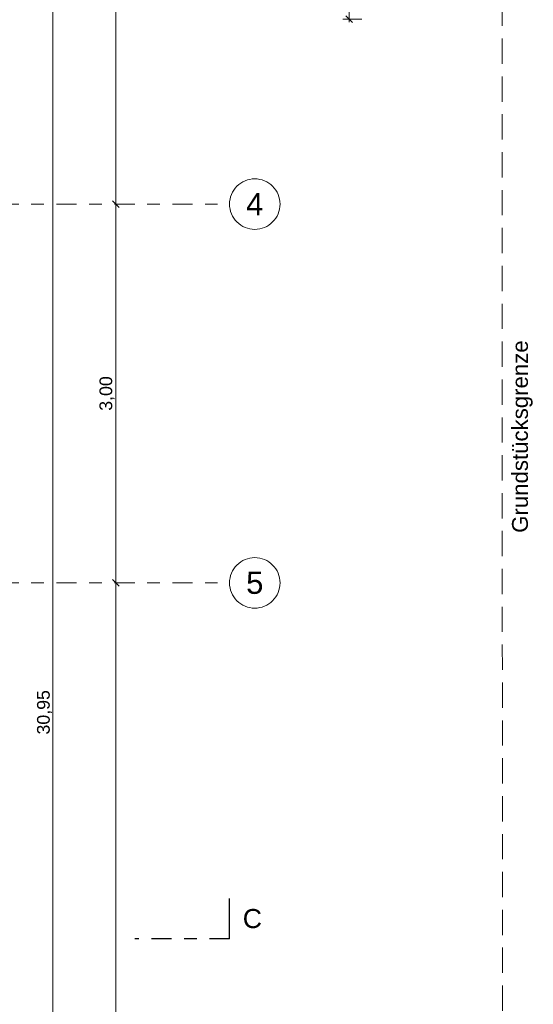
# Model space of a CAD drawing. Header units: metres. Extents: x -273 to 6, y -183 to 13.
# Tile 346 of 379: x 2.16 to 6.23, y -26.28 to -18.49. Entities that reach past the tile are written whole.
import ezdxf

# ---------------------------------------------------------------- set-up
doc = ezdxf.new("R2010")
doc.units = ezdxf.units.M
doc.header["$LTSCALE"] = 0.05
doc.header["$PDMODE"] = 1
doc.header["$PDSIZE"] = -2
for name, pattern in [('Linienart-53', [5.291531, 3.175, -1.058062, 0.352704, -0.705764]), ('Linienart-Gestrichelt mit Abstand', [6, 4, -2]), ('VW-01 Strichlinie kurz', [1.999894, 0.999947, -0.999947])]:
    doc.linetypes.add(name, pattern=pattern)
doc.layers.get('0').update_dxf_attribs({"lineweight": 25})
for name, color, linetype, lineweight in [('30 -32 Gründung-Baugrube', 7, 'VW-01 Strichlinie kurz', 9), ('70 -71 Achsen- 1 Gebäudeachsen', 7, 'Linienart-53', 18), ('70 -72 Beschriftung- 6 Schnittverläufe', 7, 'Linienart-53', 25), ('Keine', 7, 'Continuous', 9)]:
    doc.layers.add(name, color=color, linetype=linetype, lineweight=lineweight)
doc.layers.add('70 -76 Bemaßung- 2 Allgemein', color=7, linetype='Continuous', lineweight=5, true_color=0x6666cc)
doc.styles.add('Arial', font='arial.ttf')
doc.dimstyles.new('k+k_klein', dxfattribs={"dimtxt": 0.100689, "dimasz": 0.05302, "dimexe": 0.05, "dimexo": 0.15, "dimgap": 0.005, "dimtad": 1, "dimdec": 3, "dimtxsty": 'Arial', "dimblk": 'VW_SLASH-2', "dimblk1": 'VW_SLASH-2', "dimblk2": 'VW_SLASH-2', "dimcen": 0, "dimdle": 0.025, "dimadec": 3, "dimazin": 0, "dimtfac": 0.75, "dimtdec": 3, "dimtix": 1, "dimtmove": 0, "dimatfit": 0, "dimldrblk": 'VW_FILLEDARROW', "dimfxl": 0.1, "dimfxlon": 1, "dimfrac": 2, "dimtolj": 1, "dimarcsym": 0})

# ---------------------------------------------------------------- blocks, each defined once
blk = doc.blocks.new('Gruppe-4')
at = {"layer": 'Keine', "color": 7, "linetype": 'Continuous', "lineweight": 25, "transparency": 33554687}
blk.add_line((3.826, -25.7651), (3.826, -25.4476), dxfattribs=at)
at = {"color": 255, "linetype": 'Continuous', "lineweight": 5, "transparency": 33554687}
blk.add_wipeout([(3.926, -25.7281), (4.0831, -25.7281), (4.0831, -25.4847), (3.926, -25.4847)], dxfattribs=at).dxf.layer = 'Keine'
at = {"layer": 'Keine', "color": 7, "transparency": 33554687, "insert": (4.0831, -25.6064), "char_height": 0.151, "attachment_point": 6, "line_spacing_factor": 0.970891, "style": 'Arial'}
blk.add_mtext('C', dxfattribs=at)
blk = doc.blocks.new('Gruppe-6')
at = {"layer": '70 -72 Beschriftung- 6 Schnittverläufe', "transparency": 33554687}
blk.add_line((3.826, -25.7651), (3.076, -25.7651), dxfattribs=at)
at = {"layer": '70 -72 Beschriftung- 6 Schnittverläufe', "color": 7, "transparency": 33554687}
blk.add_blockref('Gruppe-4', (0, 0), dxfattribs=at)
blk = doc.blocks.new('_Achsen (3D)')
at = {"layer": '70 -72 Beschriftung- 6 Schnittverläufe'}
blk.add_blockref('Gruppe-6', (0, 0), dxfattribs=at)
at = {"color": 255, "transparency": 33554687}
for points in [[(4.226, -19.947), (4.225, -19.9666), (4.2222, -19.9861), (4.2174, -20.0051), (4.2108, -20.0236), (4.2024, -20.0413), (4.1923, -20.0582), (4.1806, -20.0739), (4.1674, -20.0885), (4.1529, -20.1016), (4.1371, -20.1133), (4.1203, -20.1234), (4.1025, -20.1318), (4.0841, -20.1384), (4.065, -20.1432), (4.0456, -20.1461), (4.026, -20.147), (4.0064, -20.1461), (3.987, -20.1432), (3.9679, -20.1384), (3.9495, -20.1318), (3.9317, -20.1234), (3.9149, -20.1133), (3.8991, -20.1016), (3.8846, -20.0885), (3.8714, -20.0739), (3.8597, -20.0582), (3.8496, -20.0413), (3.8412, -20.0236), (3.8346, -20.0051), (3.8298, -19.9861), (3.827, -19.9666), (3.826, -19.947), (3.827, -19.9274), (3.8298, -19.908), (3.8346, -19.889), (3.8412, -19.8705), (3.8496, -19.8528), (3.8597, -19.8359), (3.8714, -19.8202), (3.8846, -19.8056), (3.8991, -19.7924), (3.9149, -19.7807), (3.9317, -19.7707), (3.9495, -19.7623), (3.9679, -19.7557), (3.987, -19.7509), (4.0064, -19.748), (4.026, -19.747), (4.0456, -19.748), (4.065, -19.7509), (4.0841, -19.7557), (4.1025, -19.7623), (4.1203, -19.7707), (4.1371, -19.7807), (4.1529, -19.7924), (4.1674, -19.8056), (4.1806, -19.8202), (4.1923, -19.8359), (4.2024, -19.8528), (4.2108, -19.8705), (4.2174, -19.889), (4.2222, -19.908), (4.225, -19.9274)], [(4.226, -22.947), (4.225, -22.9666), (4.2222, -22.9861), (4.2174, -23.0051), (4.2108, -23.0236), (4.2024, -23.0413), (4.1923, -23.0582), (4.1806, -23.0739), (4.1674, -23.0885), (4.1529, -23.1016), (4.1371, -23.1133), (4.1203, -23.1234), (4.1025, -23.1318), (4.0841, -23.1384), (4.065, -23.1432), (4.0456, -23.1461), (4.026, -23.147), (4.0064, -23.1461), (3.987, -23.1432), (3.9679, -23.1384), (3.9495, -23.1318), (3.9317, -23.1234), (3.9149, -23.1133), (3.8991, -23.1016), (3.8846, -23.0885), (3.8714, -23.0739), (3.8597, -23.0582), (3.8496, -23.0413), (3.8412, -23.0236), (3.8346, -23.0051), (3.8298, -22.9861), (3.827, -22.9666), (3.826, -22.947), (3.827, -22.9274), (3.8298, -22.908), (3.8346, -22.889), (3.8412, -22.8705), (3.8496, -22.8528), (3.8597, -22.8359), (3.8714, -22.8202), (3.8846, -22.8056), (3.8991, -22.7924), (3.9149, -22.7807), (3.9317, -22.7707), (3.9495, -22.7623), (3.9679, -22.7557), (3.987, -22.7509), (4.0064, -22.748), (4.026, -22.747), (4.0456, -22.748), (4.065, -22.7509), (4.0841, -22.7557), (4.1025, -22.7623), (4.1203, -22.7707), (4.1371, -22.7807), (4.1529, -22.7924), (4.1674, -22.8056), (4.1806, -22.8202), (4.1923, -22.8359), (4.2024, -22.8528), (4.2108, -22.8705), (4.2174, -22.889), (4.2222, -22.908), (4.225, -22.9274)]]:
    blk.add_wipeout(points, dxfattribs=at).dxf.layer = 'Keine'
at = {"layer": '70 -71 Achsen- 1 Gebäudeachsen', "transparency": 33554687}
for p, q in [((-179.668, -19.947), (3.826, -19.947)), ((-179.668, -22.947), (3.826, -22.947))]:
    blk.add_line(p, q, dxfattribs=at)
at = {"layer": 'Keine', "transparency": 33554687, "flags": 128}
for points in [[(4.226, -19.947), (4.225, -19.9666), (4.2222, -19.9861), (4.2174, -20.0051), (4.2108, -20.0236), (4.2024, -20.0413), (4.1923, -20.0582), (4.1806, -20.0739), (4.1674, -20.0885), (4.1529, -20.1016), (4.1371, -20.1133), (4.1203, -20.1234), (4.1025, -20.1318), (4.0841, -20.1384), (4.065, -20.1432), (4.0456, -20.1461), (4.026, -20.147), (4.0064, -20.1461), (3.987, -20.1432), (3.9679, -20.1384), (3.9495, -20.1318), (3.9317, -20.1234), (3.9149, -20.1133), (3.8991, -20.1016), (3.8846, -20.0885), (3.8714, -20.0739), (3.8597, -20.0582), (3.8496, -20.0413), (3.8412, -20.0236), (3.8346, -20.0051), (3.8298, -19.9861), (3.827, -19.9666), (3.826, -19.947), (3.827, -19.9274), (3.8298, -19.908), (3.8346, -19.889), (3.8412, -19.8705), (3.8496, -19.8528), (3.8597, -19.8359), (3.8714, -19.8202), (3.8846, -19.8056), (3.8991, -19.7924), (3.9149, -19.7807), (3.9317, -19.7707), (3.9495, -19.7623), (3.9679, -19.7557), (3.987, -19.7509), (4.0064, -19.748), (4.026, -19.747), (4.0456, -19.748), (4.065, -19.7509), (4.0841, -19.7557), (4.1025, -19.7623), (4.1203, -19.7707), (4.1371, -19.7807), (4.1529, -19.7924), (4.1674, -19.8056), (4.1806, -19.8202), (4.1923, -19.8359), (4.2024, -19.8528), (4.2108, -19.8705), (4.2174, -19.889), (4.2222, -19.908), (4.225, -19.9274)], [(4.226, -22.947), (4.225, -22.9666), (4.2222, -22.9861), (4.2174, -23.0051), (4.2108, -23.0236), (4.2024, -23.0413), (4.1923, -23.0582), (4.1806, -23.0739), (4.1674, -23.0885), (4.1529, -23.1016), (4.1371, -23.1133), (4.1203, -23.1234), (4.1025, -23.1318), (4.0841, -23.1384), (4.065, -23.1432), (4.0456, -23.1461), (4.026, -23.147), (4.0064, -23.1461), (3.987, -23.1432), (3.9679, -23.1384), (3.9495, -23.1318), (3.9317, -23.1234), (3.9149, -23.1133), (3.8991, -23.1016), (3.8846, -23.0885), (3.8714, -23.0739), (3.8597, -23.0582), (3.8496, -23.0413), (3.8412, -23.0236), (3.8346, -23.0051), (3.8298, -22.9861), (3.827, -22.9666), (3.826, -22.947), (3.827, -22.9274), (3.8298, -22.908), (3.8346, -22.889), (3.8412, -22.8705), (3.8496, -22.8528), (3.8597, -22.8359), (3.8714, -22.8202), (3.8846, -22.8056), (3.8991, -22.7924), (3.9149, -22.7807), (3.9317, -22.7707), (3.9495, -22.7623), (3.9679, -22.7557), (3.987, -22.7509), (4.0064, -22.748), (4.026, -22.747), (4.0456, -22.748), (4.065, -22.7509), (4.0841, -22.7557), (4.1025, -22.7623), (4.1203, -22.7707), (4.1371, -22.7807), (4.1529, -22.7924), (4.1674, -22.8056), (4.1806, -22.8202), (4.1923, -22.8359), (4.2024, -22.8528), (4.2108, -22.8705), (4.2174, -22.889), (4.2222, -22.908), (4.225, -22.9274)]]:
    blk.add_lwpolyline(points, close=True, dxfattribs=at)
at = {"layer": 'Keine', "transparency": 33554687, "char_height": 0.1762, "attachment_point": 5, "line_spacing_factor": 0.970891, "style": 'Arial'}
for s, insert in [('4', (4.026, -19.947)), ('5', (4.026, -22.947))]:
    blk.add_mtext(s, dxfattribs=dict(at, insert=insert))
blk = doc.blocks.new('_FU_2D LP5 (2D)')
at = {"layer": 'Keine', "color": 1, "linetype": 'Linienart-Gestrichelt mit Abstand', "lineweight": 9, "true_color": 0xff0000, "flags": 128}
blk.add_lwpolyline([(6.03999377, -134.70913897), (4.10766281, -139.37286792), (2.43021044, -143.26963359), (0.229042, -148.18933714), (-1.94395765, -152.85045285), (-2.56993827, -154.15978267), (-4.36668217, -157.84024419, -0.1218666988), (-4.98756345, -158.57331042), (-24.20773646, -172.45584859, 0.2343426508), (-30.81423496, -181.88107792), (-30.81423496, -181.88107792, -0.1382747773), (-50.04185585, -181.32068598), (-50.04185585, -181.32068598), (-63.53399243, -176.93721776), (-98.52806435, -165.50668377), (-148.4236418, -149.2972654), (-209.68205216, -128.62056047), (-249.49758002, -116.74073979), (-271.8563458, -111.07977166), (-272.63374696, -110.30237051), (-272.63374694, -44.20319881), (-268.39909651, 0.15100107), (-267.46628238, 0.15012673), (-197.75478142, 0.14986172), (5.97600004, 0.14995802), (6.00607638, -63.16005056)], format="xyb", close=True, dxfattribs=at)
blk = doc.blocks.new('VW_SLASH-2')
at = {"color": 0, "linetype": 'ByBlock', "lineweight": -2, "transparency": 16777216}
blk.add_line((0.47, 0), (-1, 0), dxfattribs=at)
at = {"color": 0, "lineweight": 5, "transparency": 16777216, "flags": 128}
blk.add_lwpolyline([(0.5, 0.5), (-0.5, -0.5)], dxfattribs=at)
blk = doc.blocks.new('*D2843')
at = {"layer": '70 -76 Bemaßung- 2 Allgemein', "color": 0, "lineweight": -2}
for p, q in [((3.076, -11.697), (2.976, -11.697)), ((2.926, -19.894), (2.926, -11.7501)), ((3.076, -19.947), (2.976, -19.947))]:
    blk.add_line(p, q, dxfattribs=at)
at = {"layer": 'Defpoints', "color": 0}
for p in [(2.926, -11.697), (2.926, -11.697), (2.926, -19.947)]:
    blk.add_point(p, dxfattribs=at)
at = {"layer": '70 -76 Bemaßung- 2 Allgemein', "color": 0, "lineweight": -2, "xscale": 0.05302001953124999, "yscale": 0.05302001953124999, "zscale": 0.05302001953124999}
for p, rotation in [((2.926, -11.697), 90.00000000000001), ((2.926, -19.947), 270)]:
    blk.add_blockref('VW_SLASH-2', p, dxfattribs=dict(at, rotation=rotation))
at = {"layer": '70 -76 Bemaßung- 2 Allgemein', "color": 0, "insert": (2.8555, -15.822), "char_height": 0.10069, "attachment_point": 5, "rotation": 90, "style": 'Arial'}
blk.add_mtext('\\A1;8,25', dxfattribs=at)
blk = doc.blocks.new('VW_FILLEDARROW')
at = {"linetype": 'Continuous', "lineweight": 0, "transparency": 16777216}
blk.add_hatch(color=0, dxfattribs=at).paths.add_polyline_path([(-2.83, 0.76), (0, 0), (-2.83, -0.76)])
at = {"color": 0, "lineweight": 5, "transparency": 16777216, "flags": 128}
blk.add_lwpolyline([(-2.83, 0.76), (0, 0), (-2.83, -0.76)], close=True, dxfattribs=at)
blk = doc.blocks.new('*D2844')
at = {"layer": '70 -76 Bemaßung- 2 Allgemein', "color": 0, "lineweight": -2}
for p, q in [((3.076, -19.947), (2.976, -19.947)), ((2.926, -22.894), (2.926, -20.0001)), ((3.076, -22.947), (2.976, -22.947))]:
    blk.add_line(p, q, dxfattribs=at)
at = {"layer": 'Defpoints', "color": 0}
for p in [(2.926, -19.947), (2.926, -19.947), (2.926, -22.947)]:
    blk.add_point(p, dxfattribs=at)
at = {"layer": '70 -76 Bemaßung- 2 Allgemein', "color": 0, "lineweight": -2, "xscale": 0.05302001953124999, "yscale": 0.05302001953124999, "zscale": 0.05302001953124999}
for p, rotation in [((2.926, -19.947), 90), ((2.926, -22.947), 270)]:
    blk.add_blockref('VW_SLASH-2', p, dxfattribs=dict(at, rotation=rotation))
at = {"layer": '70 -76 Bemaßung- 2 Allgemein', "color": 0, "insert": (2.8555, -21.447), "char_height": 0.10069, "attachment_point": 5, "rotation": 90, "style": 'Arial'}
blk.add_mtext('\\A1;3,00', dxfattribs=at)
blk = doc.blocks.new('*D2845')
at = {"layer": '70 -76 Bemaßung- 2 Allgemein', "color": 0, "lineweight": -2}
for p, q in [((2.926, -31.144), (2.926, -23.0001)), ((3.076, -22.947), (2.976, -22.947)), ((3.076, -31.197), (2.976, -31.197))]:
    blk.add_line(p, q, dxfattribs=at)
at = {"layer": 'Defpoints', "color": 0}
for p in [(2.926, -22.947), (2.926, -22.947), (2.926, -31.197)]:
    blk.add_point(p, dxfattribs=at)
at = {"layer": '70 -76 Bemaßung- 2 Allgemein', "color": 0, "lineweight": -2, "xscale": 0.05302001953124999, "yscale": 0.05302001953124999, "zscale": 0.05302001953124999}
for p, rotation in [((2.926, -22.947), 90.00000000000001), ((2.926, -31.197), 270)]:
    blk.add_blockref('VW_SLASH-2', p, dxfattribs=dict(at, rotation=rotation))
at = {"layer": '70 -76 Bemaßung- 2 Allgemein', "color": 0, "insert": (2.8555, -27.072), "char_height": 0.10069, "attachment_point": 5, "rotation": 90, "style": 'Arial'}
blk.add_mtext('\\A1;8,25', dxfattribs=at)
blk = doc.blocks.new('*D2879')
at = {"layer": '70 -76 Bemaßung- 2 Allgemein', "color": 0, "lineweight": -2}
for p, q in [((2.326, -8.497), (2.476, -8.497)), ((2.426, -39.394), (2.426, -8.5501)), ((2.326, -39.447), (2.476, -39.447))]:
    blk.add_line(p, q, dxfattribs=at)
at = {"layer": 'Defpoints', "color": 0}
for p in [(-1.671, -8.497), (2.426, -8.497), (-1.196, -39.447)]:
    blk.add_point(p, dxfattribs=at)
at = {"layer": '70 -76 Bemaßung- 2 Allgemein', "color": 0, "lineweight": -2, "xscale": 0.05302001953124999, "yscale": 0.05302001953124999, "zscale": 0.05302001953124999}
for p, rotation in [((2.426, -8.497), 90.00000000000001), ((2.426, -39.447), 270)]:
    blk.add_blockref('VW_SLASH-2', p, dxfattribs=dict(at, rotation=rotation))
at = {"layer": '70 -76 Bemaßung- 2 Allgemein', "color": 0, "insert": (2.3605, -23.972), "char_height": 0.10069, "attachment_point": 5, "rotation": 90, "style": 'Arial'}
blk.add_mtext('\\A1;30,95', dxfattribs=at)
blk = doc.blocks.new('*D3928')
at = {"layer": '70 -76 Bemaßung- 2 Allgemein', "color": 0, "lineweight": -2}
for p, q in [((4.6742, -12.657), (4.8242, -12.657)), ((4.7742, -18.429), (4.7742, -12.7101)), ((4.8742, -18.482), (4.7242, -18.482))]:
    blk.add_line(p, q, dxfattribs=at)
at = {"layer": 'Defpoints', "color": 0}
for p in [(3.808, -12.657), (4.7742, -12.657), (5.0885, -18.482)]:
    blk.add_point(p, dxfattribs=at)
at = {"layer": '70 -76 Bemaßung- 2 Allgemein', "color": 0, "lineweight": -2, "xscale": 0.05302001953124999, "yscale": 0.05302001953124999, "zscale": 0.05302001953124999}
for p, rotation in [((4.7742, -12.657), 90), ((4.7742, -18.482), 270)]:
    blk.add_blockref('VW_SLASH-2', p, dxfattribs=dict(at, rotation=rotation))
at = {"layer": '70 -76 Bemaßung- 2 Allgemein', "color": 0, "insert": (4.692, -15.5695), "char_height": 0.100689, "attachment_point": 5, "rotation": 90, "style": 'Arial'}
blk.add_mtext('\\A1;5,82\\S5^ ;', dxfattribs=at)
blk = doc.blocks.new('Gruppe-2781')
at = {"layer": '70 -76 Bemaßung- 2 Allgemein'}
for base, p1, p2, text, picture, middle in [((2.92600004, -11.69704198), (2.92600004, -19.94704198), (2.92600004, -11.69704198), '8,25', '*D2843', (2.8555365, -15.82204198)), ((2.92600004, -19.94704198), (2.92600004, -22.94704198), (2.92600004, -19.94704198), '3,00', '*D2844', (2.8555365, -21.44704198)), ((2.92600004, -22.94704198), (2.92600004, -31.19704198), (2.92600004, -22.94704198), '8,25', '*D2845', (2.8555365, -27.07204198))]:
    dim = blk.add_linear_dim(base=base, p1=p1, p2=p2, angle=270, text=text, dimstyle='k+k_klein', override={"dimtxt": 0.100689, "dimgap": 0.01, "dimdec": 8, "dimpost": '<>', "dimtxsty": 'Arial', "dimtmove": 2}, dxfattribs=at)
    dim.commit()
    dim.dimension.update_dxf_attribs({"geometry": picture, "text_midpoint": middle})
blk = doc.blocks.new('Gruppe-2786')
at = {"layer": '70 -76 Bemaßung- 2 Allgemein'}
dim = blk.add_linear_dim(base=(2.42600004, -8.49704198), p1=(-1.19599996, -39.44704198), p2=(-1.67099996, -8.49704198), angle=270, text='30,95', dimstyle='k+k_klein', override={"dimtxt": 0.100689, "dimgap": 0.005, "dimdec": 8, "dimpost": '<>', "dimtxsty": 'Arial', "dimtmove": 2}, dxfattribs=at)
dim.commit()
dim.dimension.update_dxf_attribs({"geometry": '*D2879', "text_midpoint": (2.3605365, -23.97204198)})
blk = doc.blocks.new('Gruppe-2837')
at = {"layer": '70 -76 Bemaßung- 2 Allgemein'}
dim = blk.add_linear_dim(base=(4.77420547, -12.65704198), p1=(5.0884658, -18.48204198), p2=(3.80800004, -12.65704198), angle=270, text='5,82\\S5^ ;', dimstyle='k+k_klein', override={"dimtxt": 0.100689, "dimgap": 0.005, "dimdec": 8, "dimpost": '<>', "dimtxsty": 'Arial', "dimtmove": 2}, dxfattribs=at)
dim.commit()
dim.dimension.update_dxf_attribs({"geometry": '*D3928', "text_midpoint": (4.69201084, -15.56954198)})
blk = doc.blocks.new('_FU_2D Bemaßung_ Beschriftung (3D)')
at = {"layer": '70 -76 Bemaßung- 2 Allgemein'}
for name in ['Gruppe-2786', 'Gruppe-2781', 'Gruppe-2837']:
    blk.add_blockref(name, (0, 0), dxfattribs=at)
at = {"layer": '30 -32 Gründung-Baugrube', "color": 1, "true_color": 0xff0000, "insert": (6.06393088, -22.55036566), "char_height": 0.1258608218, "attachment_point": 1, "rotation": 90, "line_spacing_factor": 0.970891, "style": 'Arial'}
blk.add_mtext('Grundstücksgrenze', dxfattribs=at)

msp = doc.modelspace()

# ---------------------------------------------------------------- block references
at = {"layer": 'Keine', "color": 1}
msp.add_blockref('_Achsen (3D)', (0, 0), dxfattribs=at)

# ---------------------------------------------------------------- next in the draw order: block references
msp.add_blockref('_FU_2D LP5 (2D)', (0, 0), dxfattribs=at)

# ---------------------------------------------------------------- next in the draw order: block references
msp.add_blockref('_FU_2D Bemaßung_ Beschriftung (3D)', (0, 0), dxfattribs=at)

doc.saveas('drawing.dxf')
